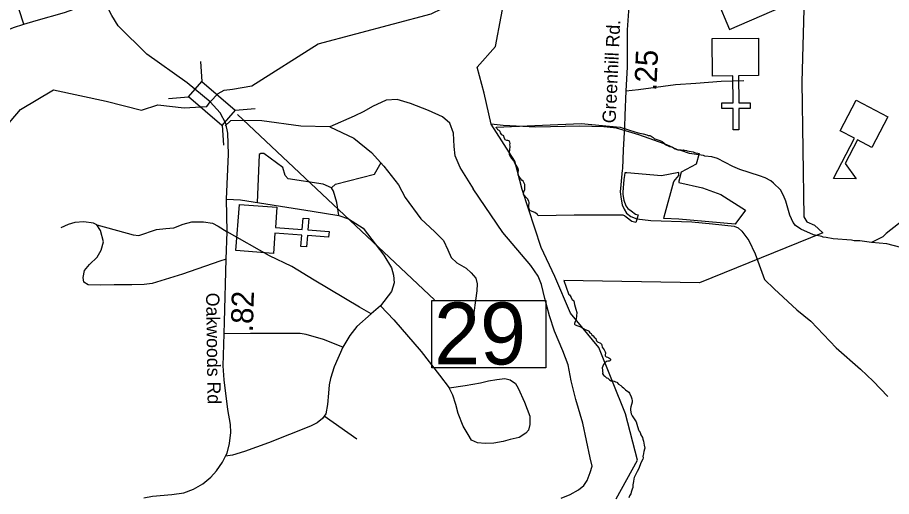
# Model space of a CAD drawing. Extents: x 1248089 to 1457196, y 820910 to 988753.
# Drawn here: x 1366333 to 1371277, y 877672 to 880380 of the extents above; entities that cross this region are included whole.
import ezdxf

# ---------------------------------------------------------------- set-up
doc = ezdxf.new("R2010")
doc.units = 0
for name, color, linetype in [('Exist Boundary Political City Limit New', 7, 'Continuous'), ('Exist Boundary Political City Limit New Hole', 7, 'Continuous'), ('Exist Cultural Church CELL', 7, 'Continuous'), ('Exist Cultural Educational Facility High CELL', 7, 'Continuous'), ('Exist Hydrographic Creek Single Shore', 7, 'Continuous'), ('Exist Hydrographic Misc Water Feature', 7, 'Continuous'), ('Exist Road Non-System Type 51', 7, 'Continuous'), ('Exist Road Primary NC Attributed', 7, 'Continuous'), ('Exist Road Secondary Structure Standard Bridge CELL', 7, 'Continuous'), ('Exist Road Secondary Structure Standard Bridge Number Label', 7, 'Continuous'), ('Exist Road Secondary Type 51 Attributed', 7, 'Continuous'), ('Exist Road Secondary Type 51 Label', 7, 'Continuous'), ('Map Preparation Boundary City Limit Buffer Line', 7, 'Continuous'), ('Prop GRAU CAT1 Cell', 7, 'Continuous')]:
    doc.layers.add(name, color=color, linetype=linetype)

msp = doc.modelspace()

# ---------------------------------------------------------------- linework, layer by layer
at = {"layer": 'Exist Boundary Political City Limit New'}
for points in [[(1371578.6, 881619.9), (1371232, 881736.2), (1370810.6, 881731.9), (1370593.2, 881697.6), (1370226.9, 881623.1), (1370038.1, 881594.5), (1369929.3, 881520), (1369849.2, 881376.8), (1369801.6, 881225.8), (1369778.8, 880484.1), (1369882.2, 880508.6), (1370013.9, 880529), (1370173.4, 880627), (1370220.5, 880646.2), (1370359.9, 880311.8), (1370782.5, 880497.6), (1370769.5, 880014.4), (1370781, 879253.4), (1370799.2, 879224.3), (1370842.1, 879207), (1370888.2, 879162), (1370190.8, 878880.9), (1369423.6, 878893.4)], [(1369423.6, 878893.4), (1369449.2, 878818.1), (1369450.6, 878815.2), (1369456.2, 878812.2), (1369459.7, 878807.3), (1369465.5, 878797.8), (1369469.7, 878787.9), (1369471.4, 878785.6), (1369478.8, 878781.1), (1369480.7, 878778.3), (1369483.5, 878758), (1369492.2, 878731.7), (1369497.2, 878711.6), (1369493.7, 878674.8), (1369491.7, 878668.9), (1369488.4, 878662.1), (1369484.5, 878649.7), (1369484.8, 878645.5), (1369488.5, 878642.2), (1369502, 878636.4), (1369520.6, 878631), (1369544.5, 878616.7), (1369559.3, 878611), (1369563, 878608.8), (1369564.9, 878607), (1369571.4, 878596.9), (1369578.6, 878592.7), (1369582.2, 878585.3), (1369589.4, 878580.4), (1369595.3, 878573.2), (1369605.4, 878566.2), (1369606, 878558.3), (1369608, 878552.2), (1369615, 878546.3), (1369631.9, 878538.8), (1369636.3, 878533.7), (1369638.6, 878528), (1369639.8, 878516.8), (1369651.6, 878501.8), (1369657.6, 878489.4), (1369659.1, 878483.9), (1369656.7, 878471.5), (1369657.8, 878466.7), (1369663.7, 878461.5), (1369670.5, 878460.1), (1369678.7, 878456.4), (1369684.1, 878452.7), (1369686.9, 878449.4), (1369688.1, 878445.2), (1369687.7, 878442.4), (1369684, 878438.4), (1369680.7, 878438), (1369672, 878437), (1369664.5, 878434.4), (1369655.1, 878427.5), (1369648.3, 878419), (1369640.7, 878399.4), (1369643.3, 878386), (1369643.1, 878377.7), (1369645.1, 878372.2), (1369644.8, 878369.8), (1369643.1, 878368.3), (1369642.4, 878365.7), (1369650, 878356.2)], [(1369650, 878356.2), (1369655.3, 878352.3), (1369664.3, 878343.8), (1369666, 878342.5), (1369672.8, 878340.6), (1369675.1, 878338.9), (1369682.5, 878330.8), (1369690.9, 878326.7), (1369700.7, 878325.1), (1369708.9, 878324.3), (1369716.1, 878320.7), (1369724.1, 878318.1), (1369732.8, 878306.9), (1369746, 878299.6), (1369752.7, 878291.8), (1369761.3, 878286.2), (1369772.1, 878275.5), (1369790.7, 878261.1), (1369794.3, 878256.7), (1369804.7, 878235.9), (1369808.4, 878223.4), (1369809.8, 878212.5), (1369809.3, 878204.5), (1369806.9, 878191.7), (1369802.9, 878179), (1369801.2, 878169.8), (1369801.5, 878160.9), (1369804.9, 878139.5), (1369810.7, 878128.6), (1369818.2, 878117.4), (1369832.3, 878093.4), (1369836.1, 878081.6), (1369846.1, 878048.4), (1369849.4, 878041.8), (1369855.3, 878033.4), (1369859.8, 878020.4), (1369868.5, 878005.3), (1369870.3, 877996.2), (1369874.1, 877984.7), (1369875.8, 877972.7), (1369879, 877963.1), (1369881, 877945.8), (1369880.5, 877940.3), (1369876.3, 877926.6), (1369871.7, 877904.7), (1369870.7, 877899.2), (1369871.7, 877890.2), (1369870, 877883.6), (1369859.5, 877862.9), (1369848.5, 877830.8), (1369839.4, 877814.3), (1369822, 877780.1), (1369818.8, 877772.1), (1369817.1, 877756), (1369814.3, 877738.5), (1369813.1, 877723.4), (1369811, 877713.7), (1369804.5, 877696.7), (1369802.4, 877687.6), (1369794.4, 877675.5), (1369790.4, 877665.4)]]:
    msp.add_lwpolyline(points, dxfattribs=at)
at = {"layer": 'Exist Boundary Political City Limit New Hole'}
msp.add_line((1369991.8, 879253.4), (1370046.4, 879452.9), dxfattribs=at)
for points in [[(1369040.5, 879759.5), (1369521.9, 879781.4), (1369742.9, 879759.9), (1369795.1, 879743.5)], [(1369174.4, 879475.9), (1369170.6, 879481.1), (1369165.2, 879491.4), (1369164.5, 879494), (1369164.7, 879502.4), (1369167.4, 879517), (1369164.7, 879526.5), (1369154.7, 879545.9), (1369145.8, 879557.5), (1369142, 879567.4), (1369128.9, 879582.9), (1369123.5, 879591.4), (1369117.1, 879604.3), (1369115.3, 879613.8), (1369115.7, 879619.9), (1369117.8, 879630), (1369119.5, 879652.1), (1369118.9, 879660.8), (1369119.6, 879668.5), (1369118, 879675.3), (1369113.5, 879682.5), (1369112.1, 879683.6), (1369106.4, 879684.7), (1369101.5, 879684.7), (1369092.4, 879688.2), (1369089.9, 879691.8), (1369087, 879701.2), (1369083.8, 879711), (1369073.6, 879716.3), (1369069.1, 879721.7), (1369065.6, 879727.6), (1369063.1, 879735.2), (1369057.4, 879740.9), (1369051, 879745.6), (1369048.6, 879749.4), (1369043.4, 879753.8), (1369040.5, 879759.5)], [(1369795.1, 879743.5), (1369843.9, 879728.4), (1369872.1, 879723.3), (1369893.3, 879716.1), (1369900.3, 879712.4), (1369909.3, 879712.1), (1369916.9, 879710), (1369928.3, 879702.3), (1369936.8, 879695), (1369939, 879693.8), (1369966.5, 879685.6), (1369979.7, 879679), (1369989.8, 879672.3), (1369995.6, 879665.5), (1370007.6, 879659.3), (1370037.7, 879646.5), (1370054.3, 879637.2), (1370062.9, 879634.3), (1370073.5, 879632.6)], [(1370073.5, 879632.6), (1370077.2, 879631.6), (1370085, 879632), (1370092, 879630.7), (1370098.9, 879631.2), (1370104.7, 879629.6), (1370117, 879628.5), (1370122, 879626.8), (1370154.5, 879620.3), (1370163.2, 879617.8), (1370169.6, 879615), (1370182.6, 879613.2), (1370189.5, 879611.4)], [(1370189.5, 879611.4), (1370173, 879550.6), (1370087.1, 879506.3)], [(1370073.3, 879504.3), (1369976.7, 879485.6), (1369780.4, 879501.1), (1369768.7, 879502)], [(1370046.4, 879452.9), (1370073.3, 879487.1), (1370073.3, 879504.3)], [(1370087.1, 879506.3), (1370073.5, 879454), (1370073.5, 879446.5)], [(1369279, 879258.7), (1369276.7, 879262.9), (1369274, 879266.5), (1369260.2, 879277.1), (1369235.6, 879286.9), (1369230.9, 879290.4), (1369227.1, 879298.9), (1369225.9, 879304.3), (1369224.7, 879313.9), (1369227, 879334.1), (1369225.8, 879341.9), (1369218.5, 879355.2), (1369210.6, 879362.8), (1369199.9, 879374.9), (1369195.6, 879381.5), (1369195.2, 879385.5), (1369196.5, 879394.3), (1369202.4, 879406.8), (1369202.4, 879417.1), (1369203.6, 879428.6), (1369202.2, 879435.9), (1369195.5, 879451.8), (1369193.7, 879454.2), (1369185.2, 879461), (1369174.4, 879475.9)], [(1369768.7, 879502), (1369766.8, 879487), (1369763.5, 879464.9), (1369756.6, 879391.8), (1369756.6, 879378.6), (1369763.1, 879347.4), (1369774.5, 879316.1), (1369786.4, 879300), (1369804.1, 879287.1), (1369828.4, 879268.5), (1369843.2, 879264.5)], [(1370073.5, 879446.5), (1370207.8, 879416.6), (1370311.6, 879378.5), (1370451, 879291.1), (1370397.4, 879217.9), (1370393.2, 879212.3), (1370073.5, 879240.8), (1369989.4, 879244.4), (1369991.8, 879253.4)], [(1369760.2, 879263.3), (1369482.8, 879262.5), (1369279, 879258.7)], [(1369843.2, 879264.5), (1369832.7, 879225.9), (1369831.4, 879221), (1369808, 879227.3), (1369777.1, 879251), (1369767.7, 879257.9), (1369760.2, 879263.3)]]:
    msp.add_lwpolyline(points, dxfattribs=at)
at = {"layer": 'Exist Cultural Church CELL'}
for points in [[(1370525.8, 880051.3), (1370412, 880050.2), (1370413.2, 879897.9), (1370477.2, 879898.4), (1370477.4, 879866.5), (1370413.4, 879866), (1370414.4, 879745.7), (1370382.3, 879745.4), (1370381.4, 879865.7), (1370317.4, 879865.2), (1370317.1, 879897.2), (1370381.1, 879897.7), (1370379.9, 880050), (1370264.6, 880049.3), (1370262.9, 880262.2), (1370524.1, 880264.2)], [(1367800.5, 879307.1), (1367792, 879193.6), (1367943.9, 879182), (1367948.7, 879245.8), (1367980.6, 879243.3), (1367975.7, 879179.5), (1368095.7, 879170.4), (1368093.2, 879138.4), (1367973.3, 879147.6), (1367968.4, 879083.8), (1367936.6, 879086.2), (1367941.4, 879150), (1367789.6, 879161.6), (1367780.6, 879046.7), (1367568.3, 879062.9), (1367588.2, 879323.3)]]:
    msp.add_lwpolyline(points, close=True, dxfattribs=at)
at = {"layer": 'Exist Cultural Educational Facility High CELL'}
msp.add_lwpolyline([(1371257.2, 879819.3), (1371166.8, 879645.6), (1371085.1, 879688.1), (1371015.8, 879554.9), (1371076.8, 879468.5), (1370949.4, 879469), (1371068.1, 879697), (1370986.4, 879739.5), (1371076.9, 879913.2)], close=True, dxfattribs=at)
at = {"layer": 'Exist Hydrographic Creek Single Shore'}
for points in [[(1367423.5, 879902.4), (1367467.6, 879950.8), (1367501.5, 879968.4), (1367548.6, 879975), (1367658.2, 879993.8), (1368034.4, 880230.4), (1368672.4, 880401.4), (1368984.4, 880552.7), (1369100.5, 880556.9)], [(1369720.4, 877658.8), (1369841.3, 877877.5), (1369773.4, 878140.3), (1369621.3, 878514.5), (1369460.4, 878707.9), (1369373.4, 878916.5), (1369295.6, 879080.7), (1369188.6, 879407.3), (1369146.2, 879568.6), (1369013.4, 879777.4), (1368973.2, 879952.3), (1368934.2, 880100), (1369037.7, 880217.1), (1369100.5, 880556.9)], [(1364874.3, 878711.8), (1365022.9, 878777.2), (1365596.3, 878926.8), (1365764.4, 879021.9), (1365918.4, 879176.4), (1366230.4, 879721.7), (1366350.4, 879860.4), (1366536.4, 879971.6), (1366835.4, 879906.5), (1367033.5, 879855.3), (1367127.6, 879886), (1367276.1, 879868.6), (1367404.7, 879877), (1367423.5, 879902.4)]]:
    msp.add_lwpolyline(points, dxfattribs=at)
at = {"layer": 'Exist Hydrographic Misc Water Feature'}
for points in [[(1371163.7, 879108.4), (1371098.9, 879116.6), (1371066.9, 879117.3), (1371051.1, 879121.6), (1370947.2, 879128.1), (1370907.4, 879137), (1370891.4, 879137.3), (1370883.5, 879141.5), (1370835.6, 879150.6), (1370764.4, 879184.2), (1370734.9, 879204.9), (1370721.2, 879221.2), (1370702.2, 879261.7), (1370679.9, 879342.1), (1370666.7, 879374.4), (1370649.4, 879404.9), (1370610.2, 879443.7), (1370594.5, 879456), (1370562.8, 879472.9), (1370531.1, 879485.6), (1370419.9, 879520.1), (1370380.2, 879536.9), (1370293.3, 879583), (1370261.5, 879591.7), (1370221.5, 879596.6), (1370213.6, 879600.8), (1370133.9, 879610.7), (1370086.3, 879627.7), (1370070.3, 879630), (1370030.7, 879649), (1370022.7, 879649.2), (1369998.9, 879659.7), (1369991, 879665.9), (1369848.2, 879717.2), (1369721, 879754.1), (1369649.2, 879761.7), (1369513.3, 879764.9), (1369265.2, 879760.4), (1369081.3, 879768.6), (1369013.4, 879777.4)], [(1371386.3, 879268), (1371247.9, 879159.1), (1371227.5, 879139.6), (1371163.7, 879108.4)], [(1371330.1, 879079.3), (1371250.6, 879101.1), (1371163.7, 879108.4)]]:
    msp.add_lwpolyline(points, dxfattribs=at)
at = {"layer": 'Exist Road Non-System Type 51'}
msp.add_line((1368067.6, 878127.7), (1368251.8, 877998), dxfattribs=at)
for points in [[(1366369.3, 880342), (1366313.9, 880512.7), (1366277.4, 880592.5), (1366256.3, 880623.6), (1366222, 880660.2), (1366193.2, 880692.3), (1366140, 880720), (1366106.8, 880731.1), (1366066.9, 880732.2), (1366024.8, 880731.1), (1365737.8, 880675.7), (1365580.5, 880641.3), (1365444.8, 880616.1), (1365442.9, 880590.7), (1365460.5, 880524.2)], [(1369774.9, 879965.2), (1369846.6, 879974), (1370055.4, 880000.9), (1370170, 880009.3), (1370313.1, 880021.1), (1370442.8, 880024.5)], [(1369408.9, 877661.8), (1369459.4, 877683.7), (1369506.6, 877710.7), (1369536.9, 877734.3), (1369555.4, 877762.9), (1369572.3, 877808.4), (1369584.1, 877843.8), (1369572.3, 877891), (1369530.2, 878086.5), (1369491.5, 878220.1), (1369464.6, 878326.3), (1369447.7, 878415.6), (1369417.4, 878496.5), (1369370.3, 878606.1), (1369341.8, 878692.9), (1369316.5, 878792.3), (1369298, 878871.5), (1369277.8, 878917), (1369237.3, 878977.7), (1369079, 879164.8), (1368910.8, 879411.7), (1368912.4, 879411.7), (1368836.9, 879532.5), (1368808.3, 879598.2), (1368803.2, 879650.5), (1368799.8, 879726.3), (1368779.6, 879783.6), (1368737.5, 879819), (1368658.4, 879854.4), (1368555.6, 879893.2), (1368479.8, 879916.8), (1368419.2, 879913.4), (1368341.7, 879876.3), (1368292.9, 879849.3), (1368237.3, 879822.4), (1368100, 879761.8)], [(1368100, 879761.8), (1367935, 879766.6), (1367714.4, 879795.3), (1367618.4, 879798.7), (1367537.6, 879795.3), (1367507.3, 879767.2)], [(1368100, 879761.8), (1368234.8, 879697.7), (1368335.8, 879616.8), (1368404.9, 879539.3), (1368487.4, 879434.8), (1368526.1, 879362.3), (1368615.4, 879242.7), (1368694.1, 879169.3), (1368742.9, 879118.7), (1368766.5, 879066.5), (1368786.7, 879022.6), (1368818.7, 878994), (1368870.9, 878963.6), (1368899.5, 878936.7), (1368926.5, 878906.3), (1368933.2, 878874.3), (1368931.5, 878833.9), (1368906.6, 878658.3)], [(1368108.9, 879417.5), (1368062.8, 879437.9), (1367865, 879468.7), (1367847.9, 879487.4), (1367834.3, 879531.8), (1367726.8, 879612), (1367709.8, 879612), (1367699.5, 879605.2), (1367689.3, 879332.1)], [(1368108.9, 879417.5), (1368132.8, 879437.9), (1368352.8, 879494.3), (1368390.3, 879560.8)], [(1368151.5, 879260.7), (1368139.6, 879333.8), (1368120.8, 879398.7), (1368108.9, 879417.5)], [(1367514.5, 879353.8), (1367594, 879350), (1367999.9, 879284.3), (1368151.5, 879260.7)], [(1368151.5, 879260.7), (1368205.4, 879242.1), (1368287.9, 879189.9), (1368405.8, 879036.5), (1368447.9, 878965.7), (1368459.6, 878924.2), (1368463, 878880.4), (1368449.5, 878831.5), (1368387.2, 878749.2)], [(1367513, 879013.3), (1367477, 879003.2), (1367266.5, 878929), (1367094.7, 878876.8), (1367049.2, 878870), (1366980.1, 878868.3), (1366879.1, 878868.3), (1366801.6, 878866.7), (1366732.6, 878868.3), (1366707.3, 878883.5), (1366703.9, 878910.5), (1366712.4, 878949.2), (1366739.3, 878984.6), (1366783.1, 879025.1), (1366806.7, 879065.5), (1366820.1, 879112.7), (1366803.3, 879175.1), (1366781.4, 879207.1), (1366762.9, 879217.2), (1366709, 879224), (1366656.8, 879220.6), (1366619.7, 879210.5), (1366577.6, 879191.9)], [(1366781.4, 879207.1), (1366843.7, 879190.2), (1366986.9, 879151.5), (1367018.9, 879148.1), (1367119.9, 879181.8), (1367172.1, 879186.9), (1367217.6, 879190.2), (1367269.8, 879212.2), (1367318.7, 879225.6), (1367384.3, 879224), (1367436.6, 879217.2), (1367468.6, 879200.4), (1367519, 879169)], [(1369836.7, 879241.6), (1369915.9, 879231.8), (1370148.3, 879225), (1370264.5, 879213.2), (1370387.5, 879199.7), (1370409.3, 879191.3), (1370431.2, 879172.8), (1370470, 879118.8), (1370505.3, 879044.7), (1370559.2, 878899.7), (1370613.1, 878845.8), (1370741.1, 878727.8), (1370820.3, 878663.8), (1370963.4, 878512.1), (1371101.1, 878391.6), (1371173.5, 878324.2), (1371256, 878238.2)], [(1368333.3, 878705.4), (1368267.5, 878742.7), (1368011.5, 878894.4), (1367885.2, 878972), (1367759.3, 879031.9), (1367519, 879169)], [(1368387.2, 878749.2), (1368333.3, 878705.4)], [(1368387.2, 878749.2), (1368462.4, 878670.5), (1368615.7, 878491.9), (1368720.1, 878358.7), (1368775.7, 878286.2)], [(1368333.3, 878705.4), (1368252.6, 878633.3), (1368212.2, 878582.7), (1368173.5, 878517)], [(1368173.5, 878517), (1368064, 878559.1), (1367966.3, 878587.8), (1367932.6, 878592.8), (1367865.3, 878594.5), (1367771, 878594.5), (1367651.4, 878592.8), (1367501.5, 878591.2)], [(1368173.5, 878517), (1368124.6, 878405.8), (1368104.4, 878340), (1368096, 878303), (1368092.6, 878255.8), (1368085.9, 878191.7), (1368077.5, 878139.5), (1368057.4, 878113.2), (1368028.7, 878087.9), (1367990, 878069.4), (1367752.5, 877975), (1367617.9, 877926.6), (1367548.9, 877906.4), (1367510.1, 877899.7)], [(1368775.7, 878286.2), (1368864.9, 878299.7), (1368952.5, 878314.9), (1368998, 878326.7), (1369045.2, 878333.4), (1369090.6, 878338.5), (1369120.9, 878331.8), (1369149.6, 878311.5), (1369164.7, 878284.6), (1369201.8, 878205.3), (1369230.4, 878126.1), (1369232.1, 878078.9), (1369223.7, 878046.9), (1369208.5, 878030.1), (1369171.5, 878006.5), (1369119.3, 877994.7), (1369080.5, 877982.9), (1369028.3, 877972.8), (1368979.5, 877971.1), (1368935.7, 877976.1), (1368902, 877991.3), (1368881.8, 878023.3), (1368853.2, 878068.8), (1368826.2, 878141.3), (1368812.7, 878191.9), (1368795.9, 878245.8), (1368775.7, 878286.2)]]:
    msp.add_lwpolyline(points, dxfattribs=at)
at = {"layer": 'Exist Road Primary NC Attributed'}
msp.add_lwpolyline([(1364717.7, 879782.6), (1364906.6, 879830), (1365147.5, 879897.2), (1365362, 879949.8), (1365569.2, 880000.9), (1365698.7, 880041.4), (1365760, 880067.7), (1365835.9, 880111.5), (1365884, 880137.8), (1365974.5, 880183.1), (1366097.1, 880235.7), (1366309.5, 880322.8), (1366369.3, 880342), (1366438, 880363.7), (1366598.5, 880409), (1366699.2, 880444.1), (1366829.5, 880489)], dxfattribs=at)
at = {"layer": 'Exist Road Secondary Structure Standard Bridge CELL'}
for p, q in [((1367367.8, 880131.5), (1367376.3, 880018.6)), ((1367188, 879922.2), (1367300.9, 879930.8)), ((1367564, 879856.6), (1367676.8, 879865.2)), ((1367490.2, 879770.8), (1367498.8, 879657.9))]:
    msp.add_line(p, q, dxfattribs=at)
msp.add_lwpolyline([(1367376.3, 880018.6), (1367564.3, 879857), (1367488.9, 879769.2), (1367300.9, 879930.8)], close=True, dxfattribs=at)
at = {"layer": 'Exist Road Secondary Structure Standard Bridge Number Label'}
msp.add_line((1367577.7, 879832.6), (1368692, 878784.8), dxfattribs=at)
msp.add_lwpolyline([(1368676.8, 878781.1), (1369320.9, 878781.1), (1369320.9, 878398.8), (1368676.8, 878398.8)], close=True, dxfattribs=at)
at = {"layer": 'Exist Road Secondary Type 51 Attributed'}
for points in [[(1369790.5, 880519.1), (1369790.1, 880415.7), (1369782.5, 880309.9), (1369781, 880099.7), (1369774.9, 879965.2), (1369768.9, 879825.4), (1369766, 879762.8)], [(1367423.5, 879902.4), (1367292.8, 880010.2), (1367064.8, 880172.2), (1366903.3, 880332.8), (1366865.8, 880391), (1366841.6, 880438.2), (1366829.5, 880489)], [(1367047.9, 877664.2), (1367096.2, 877673.3), (1367206.5, 877683.9), (1367274.5, 877692.9), (1367328.9, 877714.1), (1367381.5, 877743.7), (1367426.8, 877781.5), (1367458.5, 877817.8), (1367493.3, 877866.1), (1367510.1, 877899.7), (1367518.9, 877917.6), (1367532.5, 877972), (1367540.1, 878034), (1367537.1, 878079.3), (1367523.5, 878163), (1367502.4, 878330.8), (1367496.3, 878411), (1367501.5, 878591.2), (1367503.9, 878659.5), (1367513, 879013.3), (1367519, 879169), (1367514.5, 879353.8), (1367526.5, 879607.8), (1367522, 879725.8), (1367511.8, 879780.1), (1367480.3, 879840.6), (1367423.5, 879902.4)], [(1369766, 879762.8), (1369759.9, 879631.9), (1369755.3, 879524.6), (1369754.5, 879516.3)], [(1369754.5, 879516.3), (1369746.3, 879433.3), (1369741.8, 879394), (1369747.8, 879353.2), (1369753.9, 879321.4), (1369764.5, 879295.7), (1369778.1, 879273), (1369802.2, 879254.9), (1369836.7, 879241.6)]]:
    msp.add_lwpolyline(points, dxfattribs=at)
at = {"layer": 'Map Preparation Boundary City Limit Buffer Line'}
for points in [[(1371578.6, 881619.9), (1371232, 881736.2), (1370810.6, 881731.9), (1370593.2, 881697.6), (1370226.9, 881623.1), (1370038.1, 881594.5), (1369929.3, 881520), (1369849.2, 881376.8), (1369801.6, 881225.8), (1369778.8, 880484.1), (1369882.2, 880508.6), (1370013.9, 880529), (1370173.4, 880627), (1370220.5, 880646.2), (1370359.9, 880311.8), (1370782.5, 880497.6), (1370769.5, 880014.4), (1370781, 879253.4), (1370799.2, 879224.3), (1370842.1, 879207), (1370888.2, 879162), (1370190.8, 878880.9), (1369423.6, 878893.4)], [(1369423.6, 878893.4), (1369449.2, 878818.1), (1369450.6, 878815.2), (1369456.2, 878812.2), (1369459.7, 878807.3), (1369465.5, 878797.8), (1369469.7, 878787.9), (1369471.4, 878785.6), (1369478.8, 878781.1), (1369480.7, 878778.3), (1369483.5, 878758), (1369492.2, 878731.7), (1369497.2, 878711.6), (1369493.7, 878674.8), (1369491.7, 878668.9), (1369488.4, 878662.1), (1369484.5, 878649.7), (1369484.8, 878645.5), (1369488.5, 878642.2), (1369502, 878636.4), (1369520.6, 878631), (1369544.5, 878616.7), (1369559.3, 878611), (1369563, 878608.8), (1369564.9, 878607), (1369571.4, 878596.9), (1369578.6, 878592.7), (1369582.2, 878585.3), (1369589.4, 878580.4), (1369595.3, 878573.2), (1369605.4, 878566.2), (1369606, 878558.3), (1369608, 878552.2), (1369615, 878546.3), (1369631.9, 878538.8), (1369636.3, 878533.7), (1369638.6, 878528), (1369639.8, 878516.8), (1369651.6, 878501.8), (1369657.6, 878489.4), (1369659.1, 878483.9), (1369656.7, 878471.5), (1369657.8, 878466.7), (1369663.7, 878461.5), (1369670.5, 878460.1), (1369678.7, 878456.4), (1369684.1, 878452.7), (1369686.9, 878449.4), (1369688.1, 878445.2), (1369687.7, 878442.4), (1369684, 878438.4), (1369680.7, 878438), (1369672, 878437), (1369664.5, 878434.4), (1369655.1, 878427.5), (1369648.3, 878419), (1369640.7, 878399.4), (1369643.3, 878386), (1369643.1, 878377.7), (1369645.1, 878372.2), (1369644.8, 878369.8), (1369643.1, 878368.3), (1369642.4, 878365.7), (1369650, 878356.2)], [(1369650, 878356.2), (1369655.3, 878352.3), (1369664.3, 878343.8), (1369666, 878342.5), (1369672.8, 878340.6), (1369675.1, 878338.9), (1369682.5, 878330.8), (1369690.9, 878326.7), (1369700.7, 878325.1), (1369708.9, 878324.3), (1369716.1, 878320.7), (1369724.1, 878318.1), (1369732.8, 878306.9), (1369746, 878299.6), (1369752.7, 878291.8), (1369761.3, 878286.2), (1369772.1, 878275.5), (1369790.7, 878261.1), (1369794.3, 878256.7), (1369804.7, 878235.9), (1369808.4, 878223.4), (1369809.8, 878212.5), (1369809.3, 878204.5), (1369806.9, 878191.7), (1369802.9, 878179), (1369801.2, 878169.8), (1369801.5, 878160.9), (1369804.9, 878139.5), (1369810.7, 878128.6), (1369818.2, 878117.4), (1369832.3, 878093.4), (1369836.1, 878081.6), (1369846.1, 878048.4), (1369849.4, 878041.8), (1369855.3, 878033.4), (1369859.8, 878020.4), (1369868.5, 878005.3), (1369870.3, 877996.2), (1369874.1, 877984.7), (1369875.8, 877972.7), (1369879, 877963.1), (1369881, 877945.8), (1369880.5, 877940.3), (1369876.3, 877926.6), (1369871.7, 877904.7), (1369870.7, 877899.2), (1369871.7, 877890.2), (1369870, 877883.6), (1369859.5, 877862.9), (1369848.5, 877830.8), (1369839.4, 877814.3), (1369822, 877780.1), (1369818.8, 877772.1), (1369817.1, 877756), (1369814.3, 877738.5), (1369813.1, 877723.4), (1369811, 877713.7), (1369804.5, 877696.7), (1369802.4, 877687.6), (1369794.4, 877675.5), (1369790.4, 877665.4)]]:
    msp.add_lwpolyline(points, dxfattribs=at)

# ---------------------------------------------------------------- texts
at = {"layer": 'Exist Road Secondary Structure Standard Bridge Number Label'}
msp.add_text('29', height=350, dxfattribs=at).set_placement((1368689.3, 878418.6))
at = {"layer": 'Exist Road Secondary Type 51 Label'}
for s, rotation, p in [('Greenhill Rd.', 87.3393, (1369716.2, 879780.8)), ('Oakwoods Rd', 270.8027, (1367399.6, 878823.5))]:
    msp.add_text(s, height=75, rotation=rotation, dxfattribs=at).set_placement(p)
at = {"layer": 'Prop GRAU CAT1 Cell'}
for s, rotation, p in [('.25', 87.5317, (1369946.9, 879963)), ('.82', 88.2551, (1367663.9, 878599.9))]:
    msp.add_text(s, height=125, rotation=rotation, dxfattribs=at).set_placement(p)

doc.saveas('drawing.dxf')
